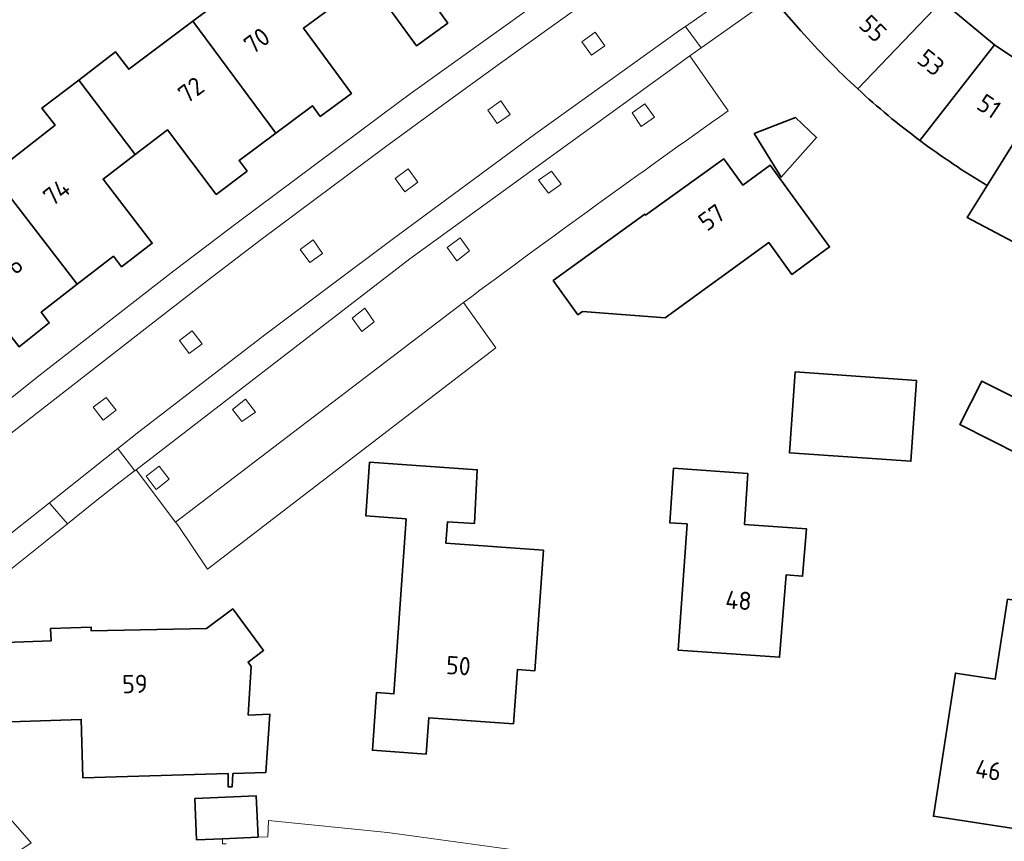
# Model space of a CAD drawing. Extents: x 150256 to 156914, y 461459 to 469481.
# Tile 567 of 656: x 154409 to 154482, y 468049 to 468110. Entities that reach past the tile are written whole.
import ezdxf
from ezdxf.enums import TextEntityAlignment as Align

# ---------------------------------------------------------------- set-up
doc = ezdxf.new("R2010")
doc.units = 0
doc.header["$LTSCALE"] = 0.75
for name, color, linetype, lineweight in [('B-RO-GR-BEPLANTING_CULTUUR_BODEMBEDEKKER-GV', 251, 'CONTINUOUS', 18), ('B-RO-GR-GROENVOORZIENING-GV', 251, 'CONTINUOUS', 18), ('B-RO-OG-BEBOUWING-GV', 6, 'CONTINUOUS', 35), ('B-RO-OG-BEBOUWING-T18', 1, 'CONTINUOUS', 18), ('B-RO-OG-TERREIN_CULTUURSCHEIDING-GV', 251, 'CONTINUOUS', 18), ('B-RO-VH-VERHARDING_BETONSTRAATSTEEN-GV', 251, 'CONTINUOUS', 18), ('B-RO-VH-VERHARDING_TEGEL-GV', 251, 'CONTINUOUS', 18)]:
    doc.layers.add(name, color=color, linetype=linetype, lineweight=lineweight)
doc.styles.add('NLCS-ISO-M200-T18', font='NLCS-ISO.ttf', dxfattribs={"height": 360})

msp = doc.modelspace()

# ---------------------------------------------------------------- linework, layer by layer
at = {"layer": 'B-RO-GR-BEPLANTING_CULTUUR_BODEMBEDEKKER-GV'}
msp.add_lwpolyline([(154444.358, 468047.327), (154444.398, 468047.546), (154444.533, 468048.278), (154445.489, 468048.115), (154445.369, 468047.399), (154445.333, 468047.179), (154446.576, 468046.99), (154448.202, 468048.346), (154444.785, 468048.809), (154436.51, 468049.93), (154427.684, 468050.823), (154427.637, 468049.629), (154426.907, 468049.596), (154424.267, 468049.479), (154424.267, 468049.097), (154424.533, 468049.102)], dxfattribs=at)
msp.add_lwpolyline([(154444.358, 468047.327), (154444.398, 468047.546), (154444.533, 468048.278), (154445.489, 468048.115), (154445.369, 468047.399), (154445.333, 468047.179), (154446.576, 468046.99), (154448.202, 468048.346), (154444.785, 468048.809), (154436.51, 468049.93), (154427.684, 468050.823), (154427.637, 468049.629), (154426.907, 468049.596), (154424.267, 468049.479), (154424.267, 468049.097), (154424.533, 468049.102)], dxfattribs=at)
at = {"layer": 'B-RO-GR-GROENVOORZIENING-GV'}
for points in [[(154451.909, 468109.248), (154450.928, 468108.532), (154451.629, 468107.553), (154452.61, 468108.235)], [(154451.909, 468109.248), (154450.928, 468108.532), (154451.629, 468107.553), (154452.61, 468108.235)], [(154445.596, 468103.159), (154444.919, 468104.152), (154443.937, 468103.457), (154444.635, 468102.469)], [(154445.596, 468103.159), (154444.919, 468104.152), (154443.937, 468103.457), (154444.635, 468102.469)], [(154455.591, 468103.95), (154454.648, 468103.261), (154455.324, 468102.259), (154456.303, 468102.954)], [(154455.591, 468103.95), (154454.648, 468103.261), (154455.324, 468102.259), (154456.303, 468102.954)], [(154438.048, 468099.124), (154437.077, 468098.408), (154437.803, 468097.428), (154438.747, 468098.125)], [(154438.048, 468099.124), (154437.077, 468098.408), (154437.803, 468097.428), (154438.747, 468098.125)], [(154448.668, 468098.959), (154447.702, 468098.283), (154448.446, 468097.312), (154449.393, 468097.982)], [(154448.668, 468098.959), (154447.702, 468098.283), (154448.446, 468097.312), (154449.393, 468097.982)], [(154431.001, 468093.862), (154430.021, 468093.145), (154430.74, 468092.18), (154431.692, 468092.84)], [(154431.001, 468093.862), (154430.021, 468093.145), (154430.74, 468092.18), (154431.692, 468092.84)], [(154441.903, 468094.009), (154440.938, 468093.304), (154441.646, 468092.306), (154442.595, 468093.046)], [(154441.903, 468094.009), (154440.938, 468093.304), (154441.646, 468092.306), (154442.595, 468093.046)], [(154434.836, 468088.803), (154433.876, 468088.051), (154434.604, 468087.076), (154435.524, 468087.794)], [(154434.836, 468088.803), (154433.876, 468088.051), (154434.604, 468087.076), (154435.524, 468087.794)], [(154422.013, 468087.121), (154421.08, 468086.396), (154421.802, 468085.44), (154422.768, 468086.164)], [(154422.013, 468087.121), (154421.08, 468086.396), (154421.802, 468085.44), (154422.768, 468086.164)], [(154415.648, 468082.184), (154414.675, 468081.457), (154415.421, 468080.503), (154416.378, 468081.233)], [(154415.648, 468082.184), (154414.675, 468081.457), (154415.421, 468080.503), (154416.378, 468081.233)], [(154425.982, 468082.043), (154425.014, 468081.284), (154425.717, 468080.389), (154426.708, 468081.094)], [(154425.982, 468082.043), (154425.014, 468081.284), (154425.717, 468080.389), (154426.708, 468081.094)], [(154418.6, 468076.338), (154419.346, 468075.367), (154420.324, 468076.114), (154419.578, 468077.093)], [(154418.6, 468076.338), (154419.346, 468075.367), (154420.324, 468076.114), (154419.578, 468077.093)]]:
    msp.add_lwpolyline(points, close=True, dxfattribs=at)
at = {"layer": 'B-RO-OG-BEBOUWING-GV'}
for points in [[(154443.152, 468112.707), (154437.145, 468121.093), (154432.33, 468117.637), (154431.392, 468118.939), (154428.62, 468116.914), (154432.705, 468111.323), (154435.133, 468113.097), (154438.652, 468108.245), (154440.974, 468109.92), (154440.392, 468110.73)], [(154443.152, 468112.707), (154437.145, 468121.093), (154432.33, 468117.637), (154431.392, 468118.939), (154428.62, 468116.914), (154432.705, 468111.323), (154435.133, 468113.097), (154438.652, 468108.245), (154440.974, 468109.92), (154440.392, 468110.73)], [(154428.62, 468116.914), (154425.843, 468114.886), (154426.797, 468113.591), (154422.063, 468110.054), (154428.219, 468101.774), (154430.94, 468103.797), (154431.525, 468103.011), (154433.828, 468104.713), (154430.276, 468109.549), (154432.705, 468111.323)], [(154428.62, 468116.914), (154425.843, 468114.886), (154426.797, 468113.591), (154422.063, 468110.054), (154428.219, 468101.774), (154430.94, 468103.797), (154431.525, 468103.011), (154433.828, 468104.713), (154430.276, 468109.549), (154432.705, 468111.323)], [(154417.807, 468100.185), (154420.196, 468102.003), (154423.805, 468097.229), (154426.095, 468098.953), (154425.498, 468099.751), (154428.219, 468101.774), (154422.063, 468110.054), (154417.315, 468106.505), (154416.348, 468107.785), (154413.608, 468105.7)], [(154417.807, 468100.185), (154420.196, 468102.003), (154423.805, 468097.229), (154426.095, 468098.953), (154425.498, 468099.751), (154428.219, 468101.774), (154422.063, 468110.054), (154417.315, 468106.505), (154416.348, 468107.785), (154413.608, 468105.7)], [(154407.183, 468098.725), (154413.499, 468090.568), (154416.183, 468092.646), (154416.789, 468091.861), (154419.06, 468093.611), (154415.418, 468098.366), (154417.807, 468100.185), (154413.608, 468105.7), (154410.881, 468103.625), (154411.857, 468102.354)], [(154407.183, 468098.725), (154413.499, 468090.568), (154416.183, 468092.646), (154416.789, 468091.861), (154419.06, 468093.611), (154415.418, 468098.366), (154417.807, 468100.185), (154413.608, 468105.7), (154410.881, 468103.625), (154411.857, 468102.354)], [(154485.041, 468092.583), (154490.187, 468103.147), (154485.713, 468105.498), (154480.969, 468097.893), (154479.487, 468095.517)], [(154485.041, 468092.583), (154490.187, 468103.147), (154485.713, 468105.498), (154480.969, 468097.893), (154479.487, 468095.517)], [(154463.699, 468101.75), (154465.693, 468098.512), (154468.322, 468101.445), (154466.769, 468102.922)], [(154463.699, 468101.75), (154465.693, 468098.512), (154468.322, 468101.445), (154466.769, 468102.922)], [(154457.099, 468088.088), (154464.772, 468093.655), (154466.481, 468091.3), (154469.282, 468093.332), (154464.881, 468099.383), (154462.855, 468097.913), (154461.433, 468099.872), (154455.649, 468095.676), (154455.585, 468095.764), (154448.802, 468090.841), (154450.613, 468088.305), (154450.954, 468088.55)], [(154457.099, 468088.088), (154464.772, 468093.655), (154466.481, 468091.3), (154469.282, 468093.332), (154464.881, 468099.383), (154462.855, 468097.913), (154461.433, 468099.872), (154455.649, 468095.676), (154455.585, 468095.764), (154448.802, 468090.841), (154450.613, 468088.305), (154450.954, 468088.55)], [(154413.499, 468090.568), (154407.183, 468098.725), (154402.512, 468095.098), (154401.525, 468096.365), (154398.821, 468094.226), (154403.126, 468088.78), (154405.482, 468090.642), (154409.185, 468085.939), (154411.428, 468087.703), (154410.814, 468088.489)], [(154413.499, 468090.568), (154407.183, 468098.725), (154402.512, 468095.098), (154401.525, 468096.365), (154398.821, 468094.226), (154403.126, 468088.78), (154405.482, 468090.642), (154409.185, 468085.939), (154411.428, 468087.703), (154410.814, 468088.489)], [(154475.735, 468083.434), (154466.732, 468084.07), (154466.31, 468078.088), (154475.313, 468077.452)], [(154475.735, 468083.434), (154466.732, 468084.07), (154466.31, 468078.088), (154475.313, 468077.452)], [(154487.319, 468080.001), (154480.58, 468083.396), (154478.956, 468080.172), (154485.695, 468076.777)], [(154487.319, 468080.001), (154480.58, 468083.396), (154478.956, 468080.172), (154485.695, 468076.777)], [(154445.853, 468058.003), (154446.135, 468062.013), (154447.432, 468061.922), (154448.065, 468070.863), (154440.843, 468071.372), (154440.956, 468072.968), (154442.952, 468072.827), (154443.163, 468076.821), (154435.183, 468077.38), (154434.908, 468073.403), (154437.886, 468073.182), (154436.986, 468060.213), (154435.701, 468060.325), (154435.388, 468056.036), (154439.375, 468055.753), (154439.567, 468058.446)], [(154445.853, 468058.003), (154446.135, 468062.013), (154447.432, 468061.922), (154448.065, 468070.863), (154440.843, 468071.372), (154440.956, 468072.968), (154442.952, 468072.827), (154443.163, 468076.821), (154435.183, 468077.38), (154434.908, 468073.403), (154437.886, 468073.182), (154436.986, 468060.213), (154435.701, 468060.325), (154435.388, 468056.036), (154439.375, 468055.753), (154439.567, 468058.446)], [(154463.234, 468076.555), (154457.717, 468076.937), (154457.435, 468072.89), (154458.726, 468072.813), (154458.066, 468063.442), (154465.584, 468062.923), (154466.06, 468069.024), (154467.286, 468068.927), (154467.565, 468072.456), (154462.974, 468072.771)], [(154463.234, 468076.555), (154457.717, 468076.937), (154457.435, 468072.89), (154458.726, 468072.813), (154458.066, 468063.442), (154465.584, 468062.923), (154466.06, 468069.024), (154467.286, 468068.927), (154467.565, 468072.456), (154462.974, 468072.771)], [(154483.908, 468050.087), (154485.412, 468059.862), (154488.866, 468059.335), (154489.899, 468066.095), (154482.486, 468067.23), (154481.576, 468061.296), (154478.613, 468061.751), (154476.986, 468051.148)], [(154483.908, 468050.087), (154485.412, 468059.862), (154488.866, 468059.335), (154489.899, 468066.095), (154482.486, 468067.23), (154481.576, 468061.296), (154478.613, 468061.751), (154476.986, 468051.148)], [(154411.527, 468065.063), (154411.56, 468064.132), (154406.789, 468063.963), (154406.996, 468058.095), (154413.793, 468058.321), (154413.92, 468053.996), (154424.687, 468054.305), (154424.683, 468053.336), (154424.982, 468053.328), (154425.041, 468054.306), (154427.475, 468054.386), (154427.773, 468058.71), (154426.176, 468058.638), (154426.394, 468062.252), (154426.163, 468062.567), (154427.324, 468063.436), (154425.031, 468066.514), (154423.086, 468065.064), (154414.538, 468064.879), (154414.527, 468065.169)], [(154411.527, 468065.063), (154411.56, 468064.132), (154406.789, 468063.963), (154406.996, 468058.095), (154413.793, 468058.321), (154413.92, 468053.996), (154424.687, 468054.305), (154424.683, 468053.336), (154424.982, 468053.328), (154425.041, 468054.306), (154427.475, 468054.386), (154427.773, 468058.71), (154426.176, 468058.638), (154426.394, 468062.252), (154426.163, 468062.567), (154427.324, 468063.436), (154425.031, 468066.514), (154423.086, 468065.064), (154414.538, 468064.879), (154414.527, 468065.169)], [(154422.213, 468052.453), (154422.35, 468049.393), (154424.267, 468049.479), (154426.907, 468049.596), (154426.771, 468052.657)], [(154422.213, 468052.453), (154422.35, 468049.393), (154424.267, 468049.479), (154426.907, 468049.596), (154426.771, 468052.657)]]:
    msp.add_lwpolyline(points, close=True, dxfattribs=at)
for points in [[(154471.376, 468105.043), (154477.61, 468111.537), (154473.908, 468115.305), (154473.15, 468114.638), (154471.744, 468116.234), (154465.121, 468111.685), (154465.386, 468111.37), (154467.153, 468109.359)], [(154471.376, 468105.043), (154477.61, 468111.537), (154473.908, 468115.305), (154473.15, 468114.638), (154471.744, 468116.234), (154465.121, 468111.685), (154465.386, 468111.37), (154467.153, 468109.359)], [(154475.975, 468101.228), (154481.504, 468108.308), (154477.61, 468111.537), (154471.376, 468105.043)], [(154475.975, 468101.228), (154481.504, 468108.308), (154477.61, 468111.537), (154471.376, 468105.043)], [(154480.969, 468097.893), (154485.713, 468105.498), (154481.504, 468108.308), (154475.975, 468101.228)], [(154480.969, 468097.893), (154485.713, 468105.498), (154481.504, 468108.308), (154475.975, 468101.228)]]:
    msp.add_lwpolyline(points, dxfattribs=at)
for points in [[(154467.153, 468109.359, 0.026116), (154471.376, 468105.043)], [(154467.153, 468109.359, 0.026116), (154471.376, 468105.043)], [(154471.376, 468105.043, 0.025906), (154475.975, 468101.228)], [(154471.376, 468105.043, 0.025906), (154475.975, 468101.228)], [(154475.975, 468101.228, 0.026279), (154480.969, 468097.893)], [(154475.975, 468101.228, 0.026279), (154480.969, 468097.893)]]:
    msp.add_lwpolyline(points, format="xyb", dxfattribs=at)
at = {"layer": 'B-RO-OG-TERREIN_CULTUURSCHEIDING-GV'}
msp.add_lwpolyline([(154420.783, 468072.94), (154420.976, 468072.68), (154423.154, 468069.458), (154444.544, 468085.868), (154442.144, 468089.22)], close=True, dxfattribs=at)
msp.add_lwpolyline([(154420.783, 468072.94), (154420.976, 468072.68), (154423.154, 468069.458), (154444.544, 468085.868), (154442.144, 468089.22)], close=True, dxfattribs=at)
at = {"layer": 'B-RO-VH-VERHARDING_BETONSTRAATSTEEN-GV'}
for points in [[(154398.131, 468071.087), (154408.597, 468079.538), (154419.205, 468087.795), (154423.156, 468090.855), (154427.127, 468093.888), (154436.346, 468100.757), (154440.576, 468103.834), (154444.815, 468106.897), (154455.331, 468114.453), (154463.947, 468120.45), (154474.583, 468127.642), (154474.635, 468127.674), (154474.687, 468127.706), (154473.465, 468129.453), (154466.328, 468124.617), (154459.608, 468120.06), (154459.474, 468119.915), (154438.189, 468104.671), (154438.198, 468104.67), (154437.32, 468104.035), (154425.356, 468095.129), (154420.673, 468091.571), (154410.753, 468083.862), (154396.325, 468072.358)], [(154398.131, 468071.087), (154408.597, 468079.538), (154419.205, 468087.795), (154423.156, 468090.855), (154427.127, 468093.888), (154436.346, 468100.757), (154440.576, 468103.834), (154444.815, 468106.897), (154455.331, 468114.453), (154463.947, 468120.45), (154474.583, 468127.642), (154474.635, 468127.674), (154474.687, 468127.706), (154473.465, 468129.453), (154466.328, 468124.617), (154459.608, 468120.06), (154459.474, 468119.915), (154438.189, 468104.671), (154438.198, 468104.67), (154437.32, 468104.035), (154425.356, 468095.129), (154420.673, 468091.571), (154410.753, 468083.862), (154396.325, 468072.358)], [(154474.687, 468127.706), (154474.635, 468127.674), (154474.583, 468127.642), (154463.947, 468120.45), (154455.331, 468114.453), (154444.815, 468106.897), (154440.576, 468103.834), (154436.346, 468100.757), (154427.127, 468093.888), (154423.156, 468090.855), (154419.205, 468087.795), (154408.597, 468079.538), (154398.131, 468071.087)], [(154474.687, 468127.706), (154474.635, 468127.674), (154474.583, 468127.642), (154463.947, 468120.45), (154455.331, 468114.453), (154444.815, 468106.897), (154440.576, 468103.834), (154436.346, 468100.757), (154427.127, 468093.888), (154423.156, 468090.855), (154419.205, 468087.795), (154408.597, 468079.538), (154398.131, 468071.087)], [(154400.161, 468065.345), (154408.822, 468072.294), (154411.435, 468074.37), (154416.502, 468078.396), (154418.059, 468079.633), (154427.407, 468086.831), (154436.861, 468093.888), (154447.509, 468101.739), (154458.267, 468109.441), (154458.607, 468109.678), (154468.863, 468116.821), (154477.549, 468122.709), (154477.584, 468122.731)], [(154400.161, 468065.345), (154408.822, 468072.294), (154411.435, 468074.37), (154416.502, 468078.396), (154418.059, 468079.633), (154427.407, 468086.831), (154436.861, 468093.888), (154447.509, 468101.739), (154458.267, 468109.441), (154458.607, 468109.678), (154468.863, 468116.821), (154477.549, 468122.709), (154477.584, 468122.731)], [(154461.772, 468103.421), (154458.92, 468107.484), (154438.164, 468092.46), (154417.862, 468076.827), (154420.783, 468072.94), (154442.144, 468089.22)], [(154461.772, 468103.421), (154458.92, 468107.484), (154438.164, 468092.46), (154417.862, 468076.827), (154420.783, 468072.94), (154442.144, 468089.22)], [(154367.09, 468087.042), (154368.527, 468085.802), (154370.459, 468084.136), (154371.22, 468083.479), (154372.719, 468082.135), (154374.186, 468080.757), (154376.334, 468078.641), (154376.339, 468078.636), (154376.379, 468078.593), (154384.255, 468070.217), (154385.164, 468069.228), (154388.491, 468065.422), (154388.771, 468065.147), (154394.158, 468059.047), (154394.847, 468058.295), (154398.226, 468054.481), (154398.488, 468054.189), (154405.939, 468046.6), (154406.362, 468046.685), (154410.087, 468049.185), (154399.615, 468061.123), (154390.439, 468071.045)], [(154367.09, 468087.042), (154368.527, 468085.802), (154370.459, 468084.136), (154371.22, 468083.479), (154372.719, 468082.135), (154374.186, 468080.757), (154376.334, 468078.641), (154376.339, 468078.636), (154376.379, 468078.593), (154384.255, 468070.217), (154385.164, 468069.228), (154388.491, 468065.422), (154388.771, 468065.147), (154394.158, 468059.047), (154394.847, 468058.295), (154398.226, 468054.481), (154398.488, 468054.189), (154405.939, 468046.6), (154406.362, 468046.685), (154410.087, 468049.185), (154399.615, 468061.123), (154390.439, 468071.045)], [(154412.782, 468072.819), (154412.776, 468072.826), (154411.505, 468074.289), (154411.435, 468074.37), (154408.822, 468072.294), (154400.161, 468065.345)], [(154412.782, 468072.819), (154412.776, 468072.826), (154411.505, 468074.289), (154411.435, 468074.37), (154408.822, 468072.294), (154400.161, 468065.345)], [(154399.168, 468061.948), (154399.177, 468061.928), (154399.297, 468062.024), (154405.688, 468067.148), (154411.137, 468071.501), (154412.782, 468072.819)], [(154399.168, 468061.948), (154399.177, 468061.928), (154399.297, 468062.024), (154405.688, 468067.148), (154411.137, 468071.501), (154412.782, 468072.819)]]:
    msp.add_lwpolyline(points, dxfattribs=at)
for points in [[(154458.607, 468109.678), (154458.661, 468109.604), (154459.767, 468108.085), (154467.644, 468113.672), (154478.688, 468121.053), (154477.629, 468122.662), (154477.584, 468122.731), (154477.549, 468122.709), (154468.863, 468116.821)], [(154458.607, 468109.678), (154458.661, 468109.604), (154459.767, 468108.085), (154467.644, 468113.672), (154478.688, 468121.053), (154477.629, 468122.662), (154477.584, 468122.731), (154477.549, 468122.709), (154468.863, 468116.821)], [(154459.767, 468108.085), (154458.661, 468109.604), (154458.607, 468109.678), (154458.267, 468109.441), (154447.509, 468101.739), (154436.861, 468093.888), (154427.407, 468086.831), (154418.059, 468079.633), (154416.502, 468078.396), (154416.554, 468078.329), (154417.763, 468076.751), (154417.862, 468076.827), (154438.164, 468092.46), (154458.92, 468107.484)], [(154459.767, 468108.085), (154458.661, 468109.604), (154458.607, 468109.678), (154458.267, 468109.441), (154447.509, 468101.739), (154436.861, 468093.888), (154427.407, 468086.831), (154418.059, 468079.633), (154416.502, 468078.396), (154416.554, 468078.329), (154417.763, 468076.751), (154417.862, 468076.827), (154438.164, 468092.46), (154458.92, 468107.484)], [(154451.909, 468109.248), (154452.61, 468108.235), (154451.629, 468107.553), (154450.928, 468108.532)], [(154451.909, 468109.248), (154452.61, 468108.235), (154451.629, 468107.553), (154450.928, 468108.532)], [(154445.596, 468103.159), (154444.635, 468102.469), (154443.937, 468103.457), (154444.919, 468104.152)], [(154445.596, 468103.159), (154444.635, 468102.469), (154443.937, 468103.457), (154444.919, 468104.152)], [(154455.591, 468103.95), (154456.303, 468102.954), (154455.324, 468102.259), (154454.648, 468103.261)], [(154455.591, 468103.95), (154456.303, 468102.954), (154455.324, 468102.259), (154454.648, 468103.261)], [(154438.048, 468099.124), (154438.747, 468098.125), (154437.803, 468097.428), (154437.077, 468098.408)], [(154438.048, 468099.124), (154438.747, 468098.125), (154437.803, 468097.428), (154437.077, 468098.408)], [(154448.668, 468098.959), (154449.393, 468097.982), (154448.446, 468097.312), (154447.702, 468098.283)], [(154448.668, 468098.959), (154449.393, 468097.982), (154448.446, 468097.312), (154447.702, 468098.283)], [(154431.001, 468093.862), (154431.692, 468092.84), (154430.74, 468092.18), (154430.021, 468093.145)], [(154431.001, 468093.862), (154431.692, 468092.84), (154430.74, 468092.18), (154430.021, 468093.145)], [(154441.903, 468094.009), (154442.595, 468093.046), (154441.646, 468092.306), (154440.938, 468093.304)], [(154441.903, 468094.009), (154442.595, 468093.046), (154441.646, 468092.306), (154440.938, 468093.304)], [(154434.836, 468088.803), (154435.524, 468087.794), (154434.604, 468087.076), (154433.876, 468088.051)], [(154434.836, 468088.803), (154435.524, 468087.794), (154434.604, 468087.076), (154433.876, 468088.051)], [(154422.013, 468087.121), (154422.768, 468086.164), (154421.802, 468085.44), (154421.08, 468086.396)], [(154422.013, 468087.121), (154422.768, 468086.164), (154421.802, 468085.44), (154421.08, 468086.396)], [(154415.648, 468082.184), (154416.378, 468081.233), (154415.421, 468080.503), (154414.675, 468081.457)], [(154415.648, 468082.184), (154416.378, 468081.233), (154415.421, 468080.503), (154414.675, 468081.457)], [(154425.982, 468082.043), (154426.708, 468081.094), (154425.717, 468080.389), (154425.014, 468081.284)], [(154425.982, 468082.043), (154426.708, 468081.094), (154425.717, 468080.389), (154425.014, 468081.284)], [(154418.6, 468076.338), (154419.578, 468077.093), (154420.324, 468076.114), (154419.346, 468075.367)], [(154418.6, 468076.338), (154419.578, 468077.093), (154420.324, 468076.114), (154419.346, 468075.367)]]:
    msp.add_lwpolyline(points, close=True, dxfattribs=at)
for points in [[(154478.688, 468121.053, 0.134599), (154497.221, 468108.44)], [(154478.688, 468121.053, 0.134599), (154497.221, 468108.44)], [(154442.144, 468089.22, -0.005945), (154461.772, 468103.421)], [(154442.144, 468089.22, -0.005945), (154461.772, 468103.421)]]:
    msp.add_lwpolyline(points, format="xyb", dxfattribs=at)
at = {"layer": 'B-RO-VH-VERHARDING_TEGEL-GV'}
msp.add_lwpolyline([(154416.502, 468078.396), (154411.435, 468074.37), (154411.505, 468074.289), (154412.776, 468072.826), (154412.782, 468072.819), (154414.711, 468074.364), (154416.374, 468075.679), (154417.738, 468076.733), (154417.763, 468076.751), (154416.554, 468078.329)], close=True, dxfattribs=at)
msp.add_lwpolyline([(154416.502, 468078.396), (154411.435, 468074.37), (154411.505, 468074.289), (154412.776, 468072.826), (154412.782, 468072.819), (154414.711, 468074.364), (154416.374, 468075.679), (154417.738, 468076.733), (154417.763, 468076.751), (154416.554, 468078.329)], close=True, dxfattribs=at)

# ---------------------------------------------------------------- texts
at = {"layer": 'B-RO-OG-BEBOUWING-T18', "style": 'NLCS-ISO-M200-T18'}
for s, rotation, p in [('55', 315.9, (154472.505, 468109.521)), ('55', 315.9, (154472.505, 468109.521)), ('70', 36.8, (154426.822, 468108.616)), ('70', 36.8, (154426.822, 468108.616)), ('53', 320.4, (154476.807, 468107.006)), ('53', 320.4, (154476.807, 468107.006)), ('72', 36.8, (154421.94, 468104.968)), ('72', 36.8, (154421.94, 468104.968)), ('51', 326.3, (154481.113, 468103.76)), ('51', 326.3, (154481.113, 468103.76)), ('74', 37.8, (154411.975, 468097.382)), ('74', 37.8, (154411.975, 468097.382)), ('57', 36, (154460.539, 468095.526)), ('57', 36, (154460.539, 468095.526)), ('76', 37.7, (154408.489, 468091.748)), ('76', 37.7, (154408.489, 468091.748)), ('48', 356, (154462.536, 468067.143)), ('48', 356, (154462.536, 468067.143)), ('50', 356, (154441.767, 468062.301)), ('50', 356, (154441.767, 468062.301)), ('59', 1.3, (154417.776, 468060.948)), ('59', 1.3, (154417.776, 468060.948)), ('46', 351.3, (154481.059, 468054.57)), ('46', 351.3, (154481.059, 468054.57))]:
    msp.add_text(s, height=1.35, rotation=rotation, dxfattribs=at).set_placement(p, align=Align.MIDDLE)

doc.saveas('drawing.dxf')
